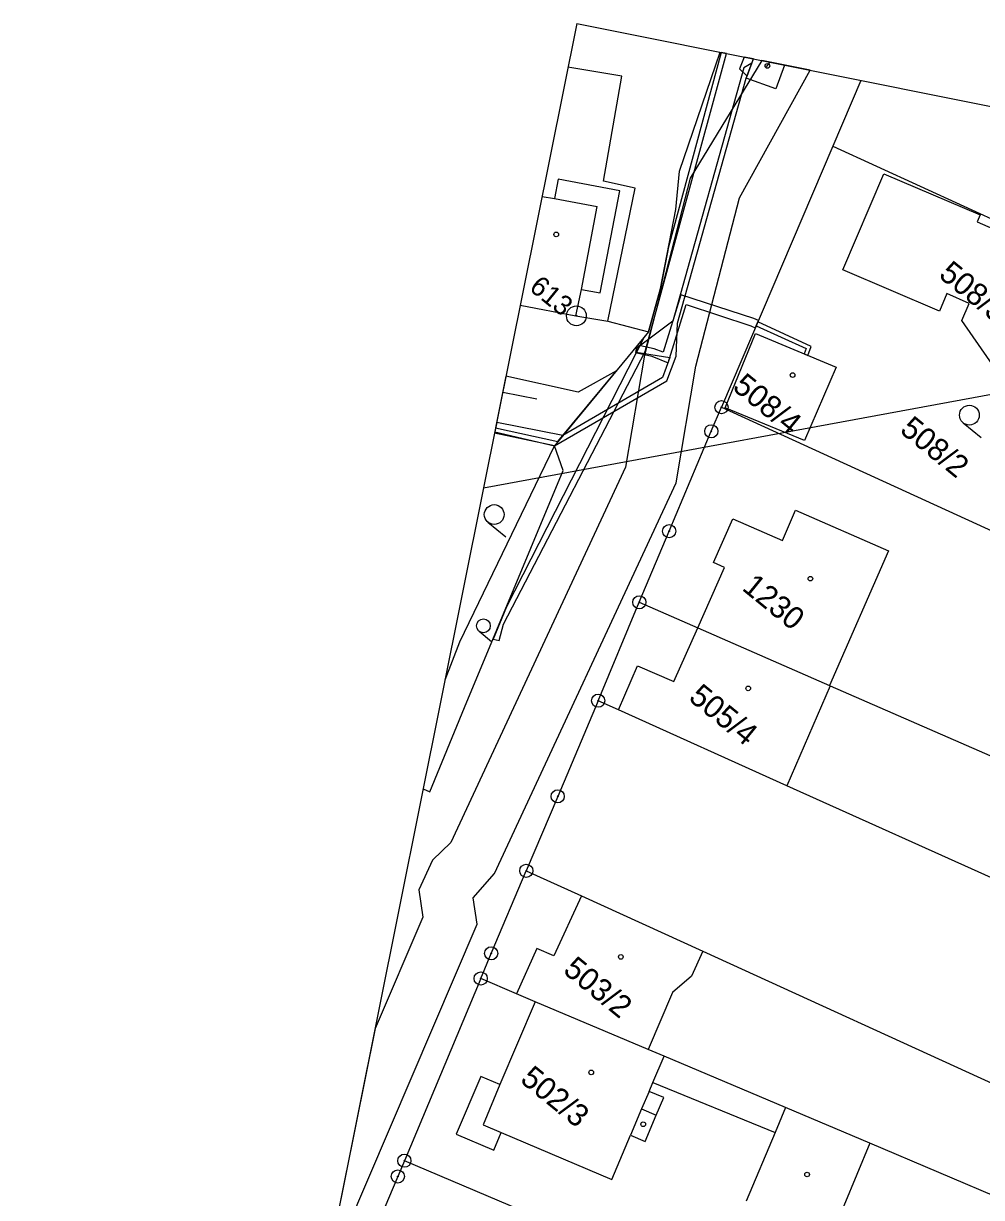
# Model space of a CAD drawing. Extents: x -548552 to -543113, y -1131925 to -1123599.
# Drawn here: x -548149.1 to -548076.5, y -1130029.4 to -1129940.4 of the extents above; entities that cross this region are included whole.
import ezdxf

# ---------------------------------------------------------------- set-up
doc = ezdxf.new("R2010")
doc.units = 0
for name, color, linetype in [('Hranice parcel', 7, 'Continuous'), ('Parcelní čísla', 7, 'Continuous'), ('Pop  PČ popisy', 7, 'Continuous'), ('Profile', 7, 'Continuous'), ('SVAHY', 7, 'Continuous'), ('Vnitřní kresba', 7, 'Continuous'), ('Věcná břemena k části', 7, 'Continuous'), ('Značky bodu BP', 7, 'Continuous'), ('Značky budov', 7, 'Continuous'), ('Značky kultur', 7, 'Continuous')]:
    doc.layers.add(name, color=color, linetype=linetype)

msp = doc.modelspace()

# ---------------------------------------------------------------- linework, layer by layer
at = {"layer": 'Hranice parcel'}
for p, q in [((-548085.63, -1129944.711), (-548087.762, -1129949.708)), ((-548087.762, -1129949.708), (-548096.211, -1129969.499)), ((-548104.816, -1129962.979), (-548101.742, -1129963.781)), ((-548101.742, -1129963.781), (-548108.87, -1129972.42)), ((-548096.211, -1129969.499), (-548069.033, -1129981.926)), ((-548108.87, -1129972.42), (-548113.413, -1129971.475)), ((-548105.551, -1129991.762), (-548102.433, -1129984.293)), ((-548087.961, -1129990.627), (-548091.26, -1129998.206)), ((-548032.806, -1130024.569), (-548091.26, -1129998.206)), ((-548097.624, -1130010.769), (-548033.418, -1130040.077)), ((-548114.459, -1130012.83), (-548120.247, -1130026.649)), ((-548066.657, -1130033.095), (-548084.956, -1130025.333))]:
    msp.add_line(p, q, dxfattribs=at)
for points in [[(-548101.742, -1129963.781), (-548100.84, -1129960.504), (-548099.654, -1129954.505), (-548099.391, -1129951.585), (-548096.3, -1129942.572)], [(-548104.816, -1129962.979), (-548102.742, -1129952.88), (-548105.156, -1129952.344), (-548103.752, -1129944.382), (-548107.848, -1129943.713)], [(-548091.426, -1129943.549), (-548092.087, -1129945.359), (-548094.331, -1129944.55), (-548093.784, -1129943.076)], [(-548087.762, -1129949.708), (-548074.52, -1129955.761), (-548073.764, -1129956.765)], [(-548065.134, -1129968.116), (-548071.441, -1129972.342), (-548077.984, -1129962.91), (-548077.424, -1129961.638), (-548079.117, -1129960.865), (-548079.683, -1129962.21), (-548087.011, -1129959.077), (-548083.903, -1129951.794), (-548076.604, -1129954.915), (-548076.821, -1129955.435), (-548073.764, -1129956.765)], [(-548111.463, -1129961.749), (-548107.247, -1129962.559), (-548104.816, -1129962.979)], [(-548087.514, -1129966.471), (-548089.912, -1129972.011), (-548095.928, -1129969.548), (-548093.625, -1129963.918), (-548087.514, -1129966.471)], [(-548102.433, -1129984.293), (-548100.169, -1129978.902), (-548096.976, -1129971.326), (-548096.211, -1129969.499)], [(-548118.82, -1129998.451), (-548118.315, -1129998.66), (-548115.676, -1129992.285), (-548108.209, -1129974.3), (-548108.87, -1129972.42)], [(-548117.163, -1129990.185), (-548116.042, -1129987.304), (-548108.87, -1129972.42)], [(-548102.433, -1129984.293), (-548097.991, -1129986.235), (-548088.006, -1129990.603), (-548087.961, -1129990.627)], [(-548087.961, -1129990.627), (-548075.275, -1129996.176), (-548070.698, -1129998.189)], [(-548105.551, -1129991.762), (-548108.62, -1129999.013), (-548111, -1130004.658)], [(-548091.26, -1129998.206), (-548104.023, -1129992.452), (-548105.551, -1129991.762)], [(-548114.459, -1130012.83), (-548113.665, -1130010.922), (-548111, -1130004.658)], [(-548111, -1130004.658), (-548106.825, -1130006.563), (-548097.624, -1130010.769)], [(-548097.624, -1130010.769), (-548098.478, -1130012.641), (-548099.921, -1130013.89), (-548101.754, -1130018.214)], [(-548101.754, -1130018.214), (-548110.32, -1130014.589), (-548111.747, -1130013.982), (-548114.459, -1130012.83)], [(-548084.956, -1130025.333), (-548091.353, -1130022.624), (-548100.558, -1130018.724), (-548101.754, -1130018.214)], [(-548084.956, -1130025.333), (-548087.926, -1130032.446), (-548090.743, -1130039.166)], [(-548120.247, -1130026.649), (-548120.744, -1130027.844), (-548126.099, -1130040.482)], [(-548105.632, -1130032.854), (-548106.004, -1130032.693), (-548120.247, -1130026.649)]]:
    msp.add_lwpolyline(points, dxfattribs=at)
at = {"layer": 'Pop  PČ popisy'}
for p, q in [((-548092.785, -1129943.681), (-548092.628, -1129943.474)), ((-548092.628, -1129943.474), (-548092.523, -1129943.329))]:
    msp.add_line(p, q, dxfattribs=at)
at = {"layer": 'Profile'}
for p, q in [((-548110.201, -1129968.889), (-548112.79, -1129968.37)), ((-548114.244, -1129975.622), (-548149.12, -1130149.611))]:
    msp.add_line(p, q, dxfattribs=at)
at = {"layer": 'SVAHY'}
for p, q in [((-548107.182, -1129940.391), (-548114.244, -1129975.622)), ((-548107.182, -1129940.391), (-548019.049, -1129958.057)), ((-548114.244, -1129975.622), (-548019.049, -1129958.057))]:
    msp.add_line(p, q, dxfattribs=at)
at = {"layer": 'Vnitřní kresba'}
for p, q in [((-548109.81, -1129953.502), (-548108.872, -1129953.677)), ((-548108.872, -1129953.677), (-548105.64, -1129954.285)), ((-548106.805, -1129960.559), (-548105.64, -1129954.285)), ((-548107.247, -1129962.559), (-548106.805, -1129960.559)), ((-548091.59, -1129979.596), (-548090.587, -1129977.305)), ((-548090.587, -1129977.305), (-548083.533, -1129980.394)), ((-548096.812, -1129981.288), (-548095.347, -1129977.954)), ((-548095.347, -1129977.954), (-548091.59, -1129979.596)), ((-548083.533, -1129980.394), (-548088.006, -1129990.603)), ((-548097.991, -1129986.235), (-548095.986, -1129981.652)), ((-548095.986, -1129981.652), (-548096.812, -1129981.288)), ((-548110.32, -1130014.589), (-548112.996, -1130020.883)), ((-548101.4, -1130020.708), (-548100.558, -1130018.724)), ((-548114.46, -1130020.258), (-548116.316, -1130024.641)), ((-548112.996, -1130020.883), (-548114.46, -1130020.258)), ((-548112.996, -1130020.883), (-548114.277, -1130023.928)), ((-548101.692, -1130021.399), (-548101.4, -1130020.708)), ((-548101.4, -1130020.708), (-548092.147, -1130024.518)), ((-548101.692, -1130021.399), (-548102.26, -1130022.729)), ((-548100.585, -1130021.862), (-548101.692, -1130021.399)), ((-548101.153, -1130023.192), (-548100.585, -1130021.862)), ((-548102.26, -1130022.729), (-548103.108, -1130024.721)), ((-548102.26, -1130022.729), (-548101.153, -1130023.192)), ((-548091.353, -1130022.624), (-548092.147, -1130024.518)), ((-548102, -1130025.198), (-548101.153, -1130023.192)), ((-548116.316, -1130024.641), (-548113.47, -1130025.85)), ((-548114.277, -1130023.928), (-548112.902, -1130024.52)), ((-548113.47, -1130025.85), (-548112.902, -1130024.52)), ((-548112.902, -1130024.52), (-548104.522, -1130028.071)), ((-548104.522, -1130028.071), (-548103.108, -1130024.721)), ((-548103.108, -1130024.721), (-548102, -1130025.198)), ((-548092.147, -1130024.518), (-548094.33, -1130029.731))]:
    msp.add_line(p, q, dxfattribs=at)
for points in [[(-548106.805, -1129960.559), (-548105.398, -1129960.828), (-548103.907, -1129953.091), (-548108.583, -1129952.197), (-548108.872, -1129953.677)], [(-548104.023, -1129992.452), (-548102.565, -1129989.126), (-548099.806, -1129990.315), (-548097.991, -1129986.235)], [(-548106.825, -1130006.563), (-548108.911, -1130011.119), (-548110.2, -1130010.547), (-548111.747, -1130013.982)]]:
    msp.add_lwpolyline(points, dxfattribs=at)
at = {"layer": 'Věcná břemena k části'}
for p, q in [((-548095.829, -1129942.666), (-548096.22, -1129942.588)), ((-548095.829, -1129942.666), (-548096.22, -1129942.588)), ((-548093.785, -1129943.076), (-548094.489, -1129942.935)), ((-548093.785, -1129943.076), (-548094.489, -1129942.935)), ((-548089.474, -1129943.94), (-548093.134, -1129943.207)), ((-548112.547, -1129967.153), (-548113.332, -1129971.071)), ((-548113.246, -1129970.645), (-548113.393, -1129971.376)), ((-548122.463, -1130016.626), (-548126.302, -1130035.779))]:
    msp.add_line(p, q, dxfattribs=at)
for points in [[(-548096.22, -1129942.588), (-548100.212, -1129957.327), (-548100.84, -1129960.504), (-548101.742, -1129963.781), (-548102.064, -1129964.176), (-548112.505, -1129984.64), (-548113.513, -1129987.081), (-548113.068, -1129987.199), (-548112.733, -1129985.95), (-548101.988, -1129965.27), (-548095.829, -1129942.666)], [(-548096.22, -1129942.588), (-548100.212, -1129957.327), (-548100.84, -1129960.504), (-548101.742, -1129963.781), (-548102.064, -1129964.176), (-548112.505, -1129984.64), (-548113.513, -1129987.081), (-548113.068, -1129987.199), (-548112.733, -1129985.95), (-548101.988, -1129965.27), (-548095.829, -1129942.666)], [(-548093.134, -1129943.207), (-548098.568, -1129952.126), (-548102.053, -1129965.539), (-548103.494, -1129974.038), (-548116.728, -1130002.507), (-548118.105, -1130003.849), (-548119.161, -1130006.11), (-548118.856, -1130008.19), (-548122.463, -1130016.626)], [(-548113.393, -1129971.376), (-548108.87, -1129972.42), (-548100.36, -1129967.499), (-548099.642, -1129965.62), (-548099.534, -1129963.129), (-548094.331, -1129944.55), (-548093.907, -1129943.412), (-548094.503, -1129943.765), (-548099.904, -1129962.982), (-548102.632, -1129965.016), (-548102.672, -1129965.318), (-548100.114, -1129965.725), (-548100.685, -1129967.234), (-548108.224, -1129971.643), (-548113.246, -1129970.645)], [(-548094.489, -1129942.935), (-548094.83, -1129943.834), (-548094.27, -1129944.38), (-548093.785, -1129943.076)], [(-548094.489, -1129942.935), (-548094.83, -1129943.834), (-548094.27, -1129944.38), (-548093.785, -1129943.076)], [(-548126.302, -1130035.779), (-548114.722, -1130008.72), (-548115.034, -1130006.712), (-548113.404, -1130004.854), (-548099.647, -1129975.238), (-548098.143, -1129966.377), (-548094.833, -1129953.621), (-548089.474, -1129943.94)], [(-548113.332, -1129971.071), (-548108.611, -1129972.102), (-548104.17, -1129966.73), (-548107.075, -1129968.348), (-548112.547, -1129967.153)]]:
    msp.add_lwpolyline(points, dxfattribs=at)
for points in [[(-548100.237, -1129966.129), (-548098.889, -1129961.719), (-548093.969, -1129963.328), (-548093.641, -1129963.479), (-548093.577, -1129963.337), (-548093.445, -1129963.033), (-548093.407, -1129962.922), (-548093.743, -1129962.764), (-548099.279, -1129960.963), (-548100.617, -1129965.329), (-548101.299, -1129965.057), (-548102.571, -1129964.782), (-548102.627, -1129964.852), (-548102.732, -1129965.36), (-548101.482, -1129965.63)], [(-548093.445, -1129963.033), (-548093.577, -1129963.337), (-548089.777, -1129965.053), (-548089.942, -1129965.461), (-548089.66, -1129965.574), (-548089.402, -1129964.894)]]:
    msp.add_lwpolyline(points, close=True, dxfattribs=at)
at = {"layer": 'Značky bodu BP'}
for centre, radius in [((-548107.203, -1129962.568), 0.75), ((-548107.203, -1129962.568), 0.03), ((-548096.21, -1129969.499), 0.5), ((-548096.21, -1129969.499), 0.0303), ((-548096.976, -1129971.326), 0.5), ((-548096.976, -1129971.326), 0.0303), ((-548100.169, -1129978.902), 0.5), ((-548100.169, -1129978.902), 0.0303), ((-548102.433, -1129984.293), 0.5), ((-548102.433, -1129984.293), 0.0303), ((-548105.551, -1129991.762), 0.5), ((-548105.551, -1129991.762), 0.0303), ((-548108.62, -1129999.013), 0.5), ((-548108.62, -1129999.013), 0.0303), ((-548111, -1130004.658), 0.5), ((-548111, -1130004.658), 0.0303), ((-548113.665, -1130010.922), 0.5), ((-548113.665, -1130010.922), 0.0303), ((-548114.458, -1130012.83), 0.5), ((-548114.458, -1130012.83), 0.0303), ((-548120.247, -1130026.649), 0.5), ((-548120.743, -1130027.844), 0.5), ((-548120.247, -1130026.649), 0.0303), ((-548120.743, -1130027.844), 0.0303)]:
    msp.add_circle(centre, radius, dxfattribs=at)
at = {"layer": 'Značky budov'}
for centre in [(-548092.725, -1129943.613), (-548108.734, -1129956.393), (-548090.813, -1129967.059), (-548089.463, -1129982.501), (-548094.179, -1129990.823), (-548103.833, -1130011.192), (-548106.08, -1130019.951), (-548102.139, -1130023.884), (-548089.716, -1130027.697)]:
    msp.add_circle(centre, 0.175, dxfattribs=at)
at = {"layer": 'Značky kultur'}
for p, q in [((-548077.882, -1129970.681), (-548076.525, -1129971.786)), ((-548113.909, -1129978.221), (-548112.552, -1129979.326)), ((-548114.587, -1129986.491), (-548113.637, -1129987.264))]:
    msp.add_line(p, q, dxfattribs=at)
for centre, radius in [((-548077.408, -1129970.099), 0.75), ((-548113.435, -1129977.639), 0.75), ((-548114.255, -1129986.084), 0.525)]:
    msp.add_circle(centre, radius, dxfattribs=at)

# ---------------------------------------------------------------- texts
at = {"layer": 'Parcelní čísla'}
for s, p in [('508/3', (-548079.816, -1129959.586)), ('508/4', (-548095.45, -1129968.106)), ('508/2', (-548082.763, -1129971.361)), ('1230', (-548094.724, -1129983.311)), ('505/4', (-548098.778, -1129991.669)), ('503/2', (-548108.294, -1130012.344)), ('502/3', (-548111.549, -1130020.63))]:
    msp.add_text(s, height=1.7, rotation=320.83233, dxfattribs=at).set_placement(p)
at = {"layer": 'Značky bodu BP'}
msp.add_text('613', height=1.5, rotation=320.83233, dxfattribs=at).set_placement((-548110.858, -1129960.559))

doc.saveas('drawing.dxf')
